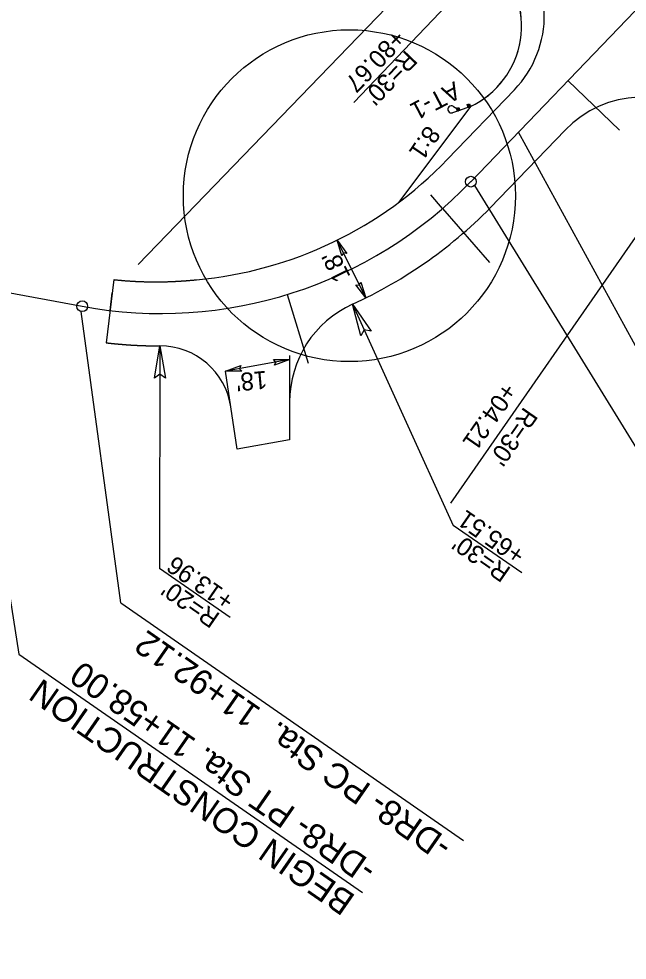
# Model space of a CAD drawing. Extents: x 472216 to 481979, y 489069 to 507339.
# Drawn here: x 478893 to 479062.9, y 493695.2 to 493958.2 of the extents above; entities that cross this region are included whole.
import ezdxf

# ---------------------------------------------------------------- set-up
doc = ezdxf.new("R2010")
doc.units = 0
for name, color, linetype in [('Old_Level_12', 7, 'Continuous'), ('Prop Drainage Structure Outlet Berm Ditch 850 10 CELL', 7, 'Continuous'), ('Prop Drainage Structure Pipe CSP 15in', 7, 'Continuous'), ('Prop Drainage Structure Pipe Plug CELL', 7, 'Continuous'), ('Prop Drainage Structure Pipe RCP 24in Class III', 7, 'Continuous'), ('Prop Drainage Structure Pipe RCP 24in Class III Label', 7, 'Continuous'), ('Prop Drainage Structure Tops and Inverts LABEL', 7, 'Continuous'), ('Prop Earthen Structure False Sump CELL', 7, 'Continuous'), ('Prop Erosion Embankment Toe Protection CELL', 7, 'Continuous'), ('Sheet Block Revision CELL', 7, 'Continuous'), ('Sheet Block Title CELL', 7, 'Continuous'), ('Sheet North Arrow Point CELL', 7, 'Continuous'), ('Sheet PE Seal Cell', 7, 'Continuous'), ('Sheet Plot Border Outside CELL', 7, 'Continuous')]:
    doc.layers.add(name, color=color, linetype=linetype)

msp = doc.modelspace()

# ---------------------------------------------------------------- linework, layer by layer
at = {"layer": 'Old_Level_12'}
for p, q in [((479099.3, 493804.39), (479032.52, 493926.61)), ((479020.26, 493911.68), (479090.99, 493796.57)), ((478876.93, 493882.95), (478892.99, 493780.71)), ((478921.49, 493795.05), (478910.4, 493876.46)), ((478921.49, 493795.05), (479017.12, 493728.71)), ((478892.99, 493780.71), (478988.98, 493714.13))]:
    msp.add_line(p, q, dxfattribs=at)
for centre in [(479019.2, 493912.74), (478910.7, 493877.93)]:
    msp.add_circle(centre, 1.5, dxfattribs=at)
at = {"layer": 'Prop Drainage Structure Outlet Berm Ditch 850 10 CELL'}
for points in [[(478983.18, 493892.02), (478981.88, 493896.4), (478984.6, 493892.7), (478983.63, 493892.86)], [(478988.51, 493884.63), (478989.86, 493880.26), (478987.1, 493883.93), (478988.07, 493883.78)], [(478988.47, 493869.67), (478986.15, 493878.5), (478991.36, 493870.93), (478989.43, 493871.31)], [(478930.83, 493857.87), (478932.4, 493866.86), (478933.98, 493857.81), (478932.38, 493858.96)], [(478964.09, 493863.02), (478968.65, 493863.08), (478964.35, 493861.47), (478964.77, 493862.36)], [(478955.27, 493859.82), (478950.71, 493859.76), (478955.01, 493861.37), (478954.59, 493860.48)]]:
    msp.add_lwpolyline(points, close=True, dxfattribs=at)
at = {"layer": 'Prop Drainage Structure Pipe Plug CELL'}
for p, q in [((479018.16, 493934.26), (479018.82, 493934.49)), ((479018.43, 493933.5), (479018.16, 493934.26)), ((479019.09, 493933.73), (479018.16, 493934.26)), ((479018.43, 493933.5), (479018.82, 493934.49)), ((479018.82, 493934.49), (479019.09, 493933.73)), ((479015.74, 493932.56), (479014.12, 493931.99)), ((479014.35, 493933.75), (479015.26, 493933.14)), ((479015.23, 493933.23), (479015.89, 493933.46)), ((479015.49, 493932.47), (479015.23, 493933.23)), ((479016.15, 493932.7), (479015.23, 493933.23)), ((479015.49, 493932.47), (479015.37, 493932.81)), ((479015.49, 493932.47), (479015.37, 493932.81)), ((479015.49, 493932.47), (479015.89, 493933.46)), ((479016.15, 493932.7), (479015.49, 493932.47)), ((479015.62, 493932.52), (479015.74, 493932.56)), ((479015.62, 493932.52), (479015.74, 493932.56)), ((479019.09, 493933.73), (479015.74, 493932.56)), ((479015.89, 493933.46), (479016.15, 493932.7)), ((479019.09, 493933.73), (479018.43, 493933.5))]:
    msp.add_line(p, q, dxfattribs=at)
msp.add_ellipse((479013.79, 493932.93), major_axis=(0.327, -0.937), ratio=0.995379, start_param=2.210226, end_param=6.283185, dxfattribs=at)
at = {"layer": 'Prop Drainage Structure Pipe RCP 24in Class III'}
for p, q in [((479046.33, 493940.97), (479060.75, 493927.11)), ((479011.34, 493905.27), (479024.45, 493890.17)), ((478967.93, 493881.19), (478973.81, 493862.07))]:
    msp.add_line(p, q, dxfattribs=at)
at = {"layer": 'Prop Drainage Structure Pipe RCP 24in Class III Label'}
for p, q in [((479012.71, 493918.98), (479031.36, 493938.39)), ((479030.35, 493937.33), (479031.36, 493938.39)), ((479024.65, 493905.43), (479045.51, 493927.14)), ((478919.52, 493885.37), (478917.42, 493867.72)), ((478953.95, 493837.98), (478952.19, 493849.81)), ((478968.59, 493851.22), (478968.59, 493840.66)), ((478968.59, 493840.66), (478953.95, 493837.98))]:
    msp.add_line(p, q, dxfattribs=at)
for centre, radius, start, end in [((480454.83, 495471.85), 2038, 220.54778, 237.1188), ((479009.73, 493959.18), 30, 316.135, 46.3088), ((479067.14, 493906.35), 30, 48.4457, 136.135), ((478932.68, 493995.9), 111, 275.1465, 316.135), ((478932.68, 493995.9), 129, 294.49, 316.135), ((478998.59, 493851.2), 30, 114.49, 179.9736), ((478932.41, 493846.86), 20, 8.4798, 90.0402)]:
    msp.add_arc(centre, radius, start, end, dxfattribs=at)
msp.add_spline([(478919.52, 493885.37), (478919.83, 493885.33), (478920.14, 493885.3), (478920.45, 493885.27), (478920.77, 493885.24), (478921.08, 493885.21), (478921.39, 493885.19), (478921.7, 493885.16), (478922.01, 493885.13), (478922.33, 493885.11), (478922.64, 493885.08), (478922.95, 493885.06), (478923.26, 493885.04), (478923.58, 493885.01), (478923.89, 493884.99), (478924.2, 493884.97), (478924.51, 493884.95), (478924.83, 493884.94), (478925.14, 493884.92), (478925.45, 493884.9), (478925.77, 493884.89), (478926.08, 493884.87), (478926.39, 493884.86), (478926.7, 493884.84), (478927.02, 493884.83), (478927.33, 493884.82), (478927.64, 493884.81), (478927.96, 493884.8), (478928.27, 493884.79), (478928.58, 493884.78), (478928.89, 493884.78), (478929.21, 493884.77), (478929.52, 493884.77), (478929.83, 493884.76), (478930.15, 493884.76), (478930.46, 493884.76), (478930.77, 493884.75), (478931.09, 493884.75), (478931.4, 493884.75), (478931.71, 493884.75), (478932.02, 493884.76), (478932.34, 493884.76), (478932.65, 493884.76), (478932.96, 493884.77), (478933.28, 493884.77), (478933.59, 493884.78), (478933.9, 493884.79), (478934.21, 493884.79), (478934.53, 493884.8), (478934.84, 493884.81), (478935.15, 493884.82), (478935.46, 493884.84), (478935.78, 493884.85), (478936.09, 493884.86), (478936.4, 493884.88), (478936.71, 493884.89), (478937.03, 493884.91), (478937.34, 493884.92), (478937.65, 493884.94), (478937.96, 493884.96), (478938.28, 493884.98), (478938.59, 493885), (478938.9, 493885.02), (478939.21, 493885.04), (478939.52, 493885.07), (478939.83, 493885.09), (478940.15, 493885.12), (478940.46, 493885.14), (478940.77, 493885.17), (478941.08, 493885.2), (478941.39, 493885.22), (478941.7, 493885.25), (478942.01, 493885.28), (478942.64, 493885.35)], degree=3, dxfattribs=at)
msp.add_open_spline([(478917.42, 493867.72), (478917.54, 493867.71), (478917.66, 493867.7), (478917.78, 493867.68), (478917.9, 493867.67), (478918.02, 493867.66), (478918.14, 493867.64), (478918.26, 493867.63), (478918.38, 493867.62), (478918.5, 493867.6), (478918.62, 493867.59), (478918.74, 493867.58), (478918.86, 493867.57), (478918.98, 493867.55), (478919.1, 493867.54), (478919.22, 493867.53), (478919.34, 493867.52), (478919.47, 493867.5), (478919.59, 493867.49), (478919.71, 493867.48), (478919.83, 493867.47), (478919.95, 493867.46), (478920.07, 493867.44), (478920.19, 493867.43), (478920.31, 493867.42), (478920.43, 493867.41), (478920.55, 493867.4), (478920.67, 493867.39), (478920.79, 493867.38), (478920.91, 493867.37), (478921.03, 493867.36), (478921.15, 493867.35), (478921.27, 493867.34), (478921.4, 493867.33), (478921.52, 493867.32), (478921.64, 493867.31), (478921.76, 493867.3), (478921.88, 493867.29), (478922, 493867.28), (478922.12, 493867.27), (478922.24, 493867.26), (478922.36, 493867.25), (478922.48, 493867.24), (478922.6, 493867.23), (478922.72, 493867.22), (478922.84, 493867.21), (478922.96, 493867.2), (478923.09, 493867.19), (478923.21, 493867.18), (478923.33, 493867.18), (478923.45, 493867.17), (478923.57, 493867.16), (478923.69, 493867.15), (478923.81, 493867.14), (478923.93, 493867.14), (478924.05, 493867.13), (478924.17, 493867.12), (478924.29, 493867.11), (478924.42, 493867.1), (478924.54, 493867.1), (478924.66, 493867.09), (478924.78, 493867.08), (478924.9, 493867.08), (478925.02, 493867.07), (478925.14, 493867.06), (478925.26, 493867.06), (478925.38, 493867.05), (478925.5, 493867.04), (478925.62, 493867.04), (478925.75, 493867.03), (478925.87, 493867.02), (478925.99, 493867.02), (478926.11, 493867.01), (478926.23, 493867.01), (478926.35, 493867), (478926.47, 493867), (478926.59, 493866.99), (478926.71, 493866.98), (478926.83, 493866.98), (478926.95, 493866.97), (478927.08, 493866.97), (478927.2, 493866.96), (478927.32, 493866.96), (478927.44, 493866.96), (478927.56, 493866.95), (478927.68, 493866.95), (478927.8, 493866.94), (478927.92, 493866.94), (478928.04, 493866.93), (478928.17, 493866.93), (478928.29, 493866.93), (478928.41, 493866.92), (478928.53, 493866.92), (478928.65, 493866.92), (478928.77, 493866.91), (478928.89, 493866.91), (478929.01, 493866.91), (478929.13, 493866.9), (478929.25, 493866.9), (478929.38, 493866.9), (478929.5, 493866.89), (478929.62, 493866.89), (478929.74, 493866.89), (478929.86, 493866.89), (478929.98, 493866.88), (478930.1, 493866.88), (478930.22, 493866.88), (478930.34, 493866.88), (478930.47, 493866.88), (478930.59, 493866.87), (478930.71, 493866.87), (478930.83, 493866.87), (478930.95, 493866.87), (478931.07, 493866.87), (478931.19, 493866.87), (478931.31, 493866.87), (478931.43, 493866.87), (478931.56, 493866.87), (478931.68, 493866.87), (478931.8, 493866.86), (478931.92, 493866.86), (478932.04, 493866.86), (478932.16, 493866.86), (478932.28, 493866.86), (478932.32, 493866.86), (478932.36, 493866.86), (478932.39, 493866.86)], degree=3, dxfattribs=at)
at = {"layer": 'Prop Drainage Structure Tops and Inverts LABEL'}
for centre, radius, start, end in [((480454.83, 495471.85), 2030, 222.26999, 236.02944), ((479008.38, 493956.32), 25, 295.2311, 46.3359)]:
    msp.add_arc(centre, radius, start, end, dxfattribs=at)
at = {"layer": 'Prop Earthen Structure False Sump CELL'}
msp.add_arc((480454.83, 495471.85), 2032.33, 222.27482, 236.02863, dxfattribs=at)
at = {"layer": 'Prop Erosion Embankment Toe Protection CELL'}
msp.add_line((479019.08, 493933.73), (478999.1, 493906.97), dxfattribs=at)
for centre, radius, start, end in [((480454.83, 495471.85), 2030, 222.26999, 231.79579), ((480454.83, 495471.85), 2030, 222.26999, 236.02944), ((479008.38, 493956.32), 25, 295.3548, 46.3359)]:
    msp.add_arc(centre, radius, start, end, dxfattribs=at)
at = {"layer": 'Sheet Block Revision CELL'}
for p, q in [((479030.46, 493980.87), (478986.49, 493934.85)), ((479087.04, 493928.8), (479013.57, 493822.88)), ((478989.85, 493880.28), (478981.88, 493896.4)), ((478986.15, 493878.5), (479014.29, 493816.73)), ((478932.4, 493866.86), (478932.26, 493804.67)), ((478968.65, 493863.08), (478950.71, 493859.76)), ((478968.6, 493864.2), (478968.59, 493840.66)), ((478953.95, 493837.98), (478950.71, 493859.76)), ((479033.42, 493803.46), (479014.29, 493816.73)), ((478952.01, 493790.97), (478932.26, 493804.67))]:
    msp.add_line(p, q, dxfattribs=at)
at = {"layer": 'Sheet Block Title CELL'}
msp.add_line((478926.28, 493889.59), (479134.72, 494105.35), dxfattribs=at)
at = {"layer": 'Sheet North Arrow Point CELL'}
for p, q in [((479019.2, 493912.74), (479067.3, 493962.79)), ((478721.83, 493913.11), (478910.7, 493877.93))]:
    msp.add_line(p, q, dxfattribs=at)
for centre, radius, start, end in [((480454.83, 495471.85), 2050, 189.81618, 250.32977), ((478932.68, 493995.9), 120, 259.4473, 316.135)]:
    msp.add_arc(centre, radius, start, end, dxfattribs=at)
at = {"layer": 'Sheet PE Seal Cell'}
for p, q in [((479011.34, 493905.27), (479008.06, 493909.05)), ((478918.49, 493876.74), (478919.08, 493881.7))]:
    msp.add_line(p, q, dxfattribs=at)
at = {"layer": 'Sheet Plot Border Outside CELL'}
msp.add_circle((478985.29, 493908.82), 46.36, dxfattribs=at)
for radius in [2028.4, 2029.06]:
    msp.add_arc((480454.83, 495471.85), radius, 222.26999, 236.02944, dxfattribs=at)

# ---------------------------------------------------------------- texts
at = {"layer": 'Old_Level_12'}
for s, p in [('-DR8- PC Sta.  11+92.12', (479014.39, 493728.3)), ('-DR8- PT Sta. 11+58.00', (478993.3, 493721.75)), ('BEGIN CONSTRUCTION', (478987.31, 493713.12))]:
    msp.add_text(s, height=7, rotation=145.2516, dxfattribs=at).set_placement(p)
at = {"layer": 'Prop Drainage Structure Pipe CSP 15in'}
for s, rotation, p in [('+80.67', 226.3088, (478997.92, 493955.64)), ("R=30'", 226.3088, (479001.06, 493949.75)), ('8:1', 235.8471, (479006.92, 493928.77)), ("18'", 116.9393, (478985.73, 493886.24)), ("18'", 185.266, (478962.1, 493859.93)), ('+04.21', 235.2516, (479028.4, 493856.99)), ("R=30'", 235.2516, (479034.09, 493850.03)), ('+65.51', 145.2516, (479034.79, 493809.5)), ("R=30'", 145.2516, (479030.69, 493804.62)), ('+13.96', 145.2516, (478953.58, 493796.69)), ("R=20'", 145.2516, (478949.48, 493791.82))]:
    msp.add_text(s, height=5, rotation=rotation, dxfattribs=at).set_placement(p)
at = {"layer": 'Prop Drainage Structure Pipe Plug CELL'}
msp.add_text('AT-1', height=5, rotation=207.6484, dxfattribs=at).set_placement((479014.62, 493940.89))

doc.saveas('drawing.dxf')
